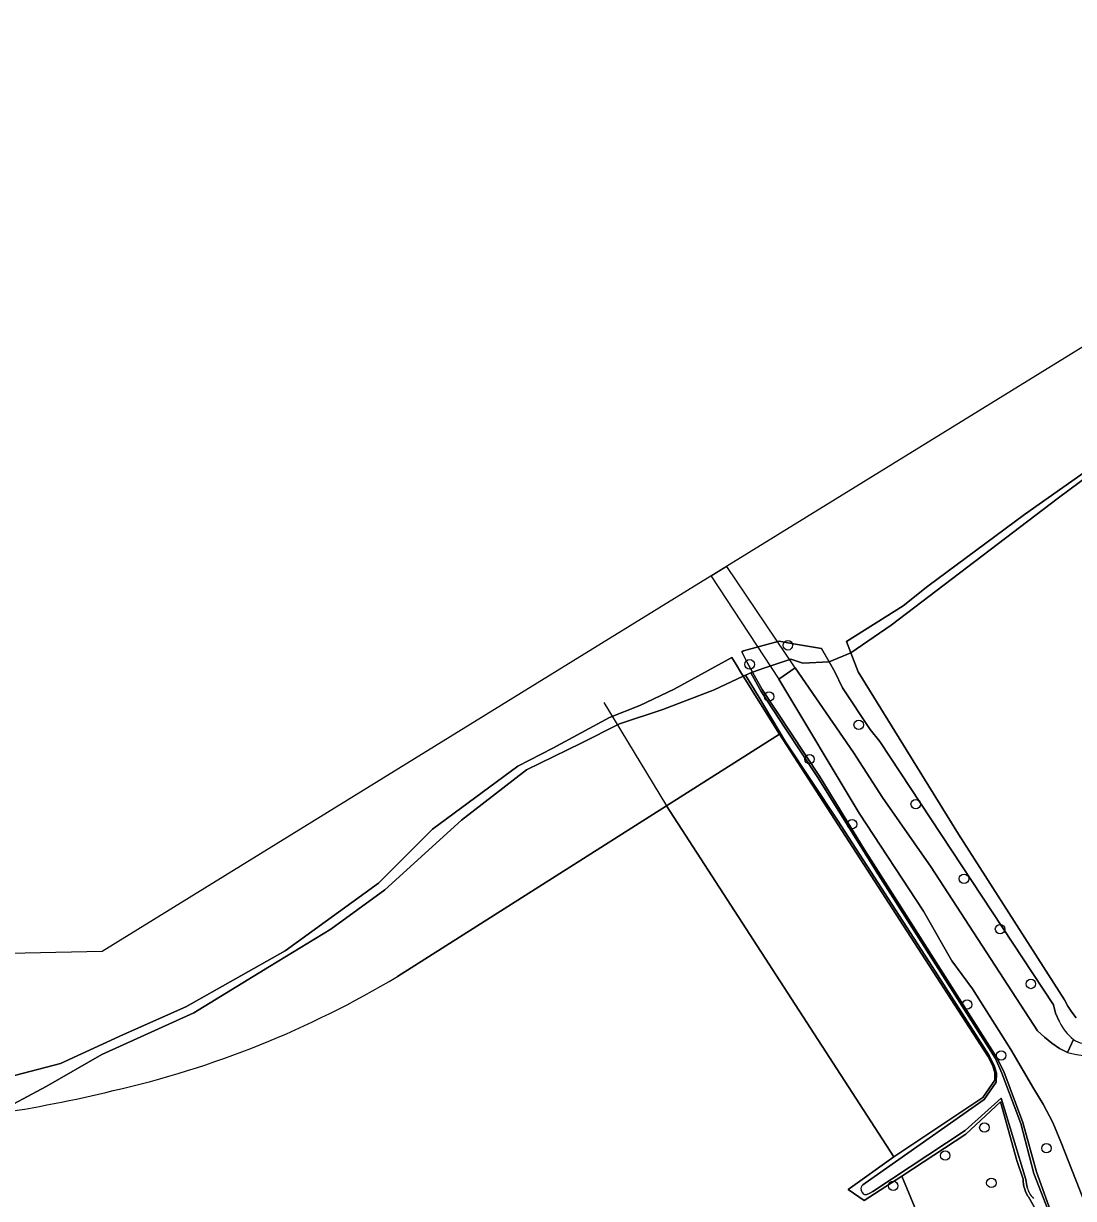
# Model space of a CAD drawing. Extents: x 162722 to 165104, y 384719 to 386284.
# Drawn here: x 163314.1 to 163422.8, y 385945.5 to 386067.1 of the extents above; entities that cross this region are included whole.
import ezdxf

# ---------------------------------------------------------------- set-up
doc = ezdxf.new("R2010")
doc.units = 0
for name, color, linetype in [('IMGEO_Boom', 7, 'Continuous'), ('IMGEO_Dek', 7, 'Continuous'), ('IMGEO_Erf', 7, 'Continuous'), ('IMGEO_Gemengd_bos', 7, 'Continuous'), ('IMGEO_Groenvoorziening', 7, 'Continuous'), ('IMGEO_Hek', 7, 'Continuous'), ('IMGEO_Oever', 7, 'Continuous'), ('IMGEO_Rivier', 7, 'Continuous'), ('IMGEO_Voetpad_halfverhard', 7, 'Continuous'), ('IMGEO_Voetpad_open', 7, 'Continuous'), ('IMGEO_Waterloop', 7, 'Continuous')]:
    doc.layers.add(name, color=color, linetype=linetype)

msp = doc.modelspace()

# ---------------------------------------------------------------- linework, layer by layer
at = {"layer": 'IMGEO_Boom'}
for centre in [(163393.24, 386002.74), (163389.28, 386000.77), (163391.29, 385997.44), (163400.57, 385994.51), (163395.48, 385990.95), (163406.47, 385986.3), (163399.88, 385984.22), (163411.47, 385978.58), (163415.2, 385973.37), (163418.39, 385967.69), (163411.79, 385965.56), (163415.32, 385960.29), (163413.58, 385952.82), (163409.53, 385949.93), (163420, 385950.69), (163404.14, 385946.79), (163414.3, 385947.1)]:
    msp.add_circle(centre, 0.489, dxfattribs=at)
at = {"layer": 'IMGEO_Dek'}
msp.add_lwpolyline([(163386.9, 386010.9), (163385.28, 386009.9), (163392.29, 385999.24), (163393.99, 386000.41)], close=True, dxfattribs=at)
at = {"layer": 'IMGEO_Erf'}
msp.add_lwpolyline([(163475.07, 385764.06), (163473.07, 385768.32), (163466.29, 385788.1), (163464.36, 385792.39), (163461.47, 385800.41), (163458.67, 385807.14), (163458.16, 385809.1), (163450.56, 385828.2), (163446.52, 385838.91), (163421.32, 385905.6), (163409.34, 385937.83), (163407.99, 385940.65), (163405.02, 385947.81), (163401.15, 385945.28), (163399.49, 385946.4), (163404.2, 385949.79), (163380.66, 385986.11), (163352.81, 385968.46)], dxfattribs=at)
for centre, radius, start, end in [((163301.16, 386054.59), 100.43, 282.7806, 300.9517), ((163290.99, 386089.72), 136.96, 278.4644, 283.6774)]:
    msp.add_arc(centre, radius, start, end, dxfattribs=at)
at = {"layer": 'IMGEO_Gemengd_bos'}
for points in [[(163432.6, 386026.44), (163421.24, 386018), (163403.94, 386004.83), (163399.75, 386001.96), (163400.52, 386000), (163410.91, 385983.21), (163421.89, 385966.05), (163422.23, 385965.39), (163422.62, 385964.77), (163423.07, 385964.18)], [(163422.81, 385961.94), (163422.17, 385960.59)]]:
    msp.add_lwpolyline(points, dxfattribs=at)
msp.add_lwpolyline([(163380.66, 385986.11), (163404.2, 385949.79), (163413.42, 385955.95), (163414.67, 385957.72), (163414.65, 385958.48), (163414.45, 385959.22), (163413.93, 385960.22), (163392.36, 385993.53)], close=True, dxfattribs=at)
for centre, radius, start, end in [((163424.59, 385969.58), 9.31, 254.9498, 302.6363), ((163424.08, 385963.67), 2.15, 233.629, 287.7549)]:
    msp.add_arc(centre, radius, start, end, dxfattribs=at)
at = {"layer": 'IMGEO_Groenvoorziening'}
for points in [[(163421.33, 385963.85), (163420.94, 385964.65), (163420.73, 385965.52), (163402.76, 385992.78), (163401.74, 385994.02), (163398.9, 385998.33), (163398.11, 386000), (163397.52, 386001.02), (163394.8, 386000.89), (163393.55, 386001.32), (163390.85, 386000.42), (163389.58, 385999.95), (163390.56, 385998.18), (163396.51, 385989.2), (163401.12, 385981.64), (163414.85, 385960.12), (163415.61, 385958.64), (163417.55, 385953.35), (163418.98, 385948.23), (163420.74, 385943.36)], [(163426.2, 385939.42), (163421.5, 385951.36), (163420.68, 385953.35), (163419.68, 385955.26), (163418.69, 385956.82), (163416.32, 385960.91), (163412.36, 385967.19), (163410.21, 385970.09), (163407.28, 385975.22), (163400.6, 385985.37), (163392.29, 385999.24), (163393.99, 386000.41), (163400.04, 385991.63), (163403.04, 385987), (163408.08, 385979.78), (163419.08, 385962.84), (163419.79, 385962.17), (163420.55, 385961.56), (163421.37, 385961.02), (163422.17, 385960.59), (163422.81, 385961.94)], [(163380.66, 385986.11), (163392.36, 385993.53), (163388.62, 385999.55), (163385.61, 385998.12), (163380.29, 385996.1), (163375.8, 385994.62), (163371.85, 385992.61), (163366.18, 385989.86), (163359.43, 385984.65), (163351.5, 385977.42), (163345.91, 385973.35), (163339.58, 385969.49), (163331.72, 385964.69), (163322.2, 385960.37), (163316.44, 385957.08), (163311.15, 385954.25)], [(163352.81, 385968.46), (163380.66, 385986.11)], [(163418.89, 385944.3), (163418.15, 385945.65), (163418.08, 385945.74), (163417.95, 385945.97), (163417.84, 385946.21), (163417.75, 385946.45), (163417.68, 385946.71), (163417.63, 385946.97), (163417.61, 385947.23), (163417.61, 385947.49), (163416.94, 385949.4), (163415.25, 385955.49), (163411.67, 385952.15), (163405.02, 385947.81), (163407.99, 385940.65)]]:
    msp.add_lwpolyline(points, dxfattribs=at)
for centre, radius, start, end in [((163301.16, 386054.59), 100.43, 282.7806, 300.9517), ((163425.71, 385965.7), 4.75, 202.9079, 232.368), ((163290.99, 386089.72), 136.96, 278.4644, 283.6774)]:
    msp.add_arc(centre, radius, start, end, dxfattribs=at)
at = {"layer": 'IMGEO_Hek'}
for points in [[(163374.19, 385996.81), (163375.24, 385995.07)], [(163375.24, 385995.07), (163380.66, 385986.11), (163404.2, 385949.79)], [(163405.02, 385947.81), (163407.99, 385940.65), (163409.34, 385937.83), (163421.32, 385905.6), (163446.52, 385838.91)]]:
    msp.add_lwpolyline(points, dxfattribs=at)
at = {"layer": 'IMGEO_Oever'}
for points in [[(163424.15, 386020.79), (163417.73, 386016.28), (163407.71, 386008.85), (163405.16, 386006.83), (163399.29, 386003.12), (163399.75, 386001.96), (163403.94, 386004.83), (163421.24, 386018), (163432.6, 386026.44)], [(163387.87, 386000.75), (163387.42, 386001.48), (163381.47, 385998.21), (163377.92, 385996.52), (163374.77, 385995.26), (163368.9, 385992.1), (163365.29, 385990.22), (163356.44, 385983.72), (163350.87, 385978.13), (163341.18, 385971.11), (163330.9, 385965.31), (163324.47, 385962.45), (163317.94, 385959.45), (163310.91, 385957.64)], [(163311.15, 385954.25), (163316.44, 385957.08), (163322.2, 385960.37), (163331.72, 385964.69), (163339.58, 385969.49), (163345.91, 385973.35), (163351.5, 385977.42), (163359.43, 385984.65), (163366.18, 385989.86), (163371.85, 385992.61), (163375.8, 385994.62), (163380.29, 385996.1), (163385.61, 385998.12), (163388.62, 385999.55), (163388.34, 386000), (163387.87, 386000.75)], [(163400.98, 385946.89), (163401.23, 385947.08), (163413.55, 385955.74), (163414.79, 385957.53), (163414.84, 385958.46), (163414.59, 385959.26), (163414.09, 385960.27), (163408.18, 385969.48), (163398.37, 385984.63), (163393, 385992.76), (163390.15, 385997.5), (163388.86, 385999.65), (163388.62, 385999.55), (163392.36, 385993.53), (163413.93, 385960.22), (163414.45, 385959.22), (163414.65, 385958.48), (163414.67, 385957.72), (163413.42, 385955.95), (163404.2, 385949.79), (163399.49, 385946.4), (163401.15, 385945.28), (163405.02, 385947.81), (163411.67, 385952.15), (163415.25, 385955.49), (163416.94, 385949.4), (163417.61, 385947.49), (163417.61, 385947.23), (163417.63, 385946.97), (163417.68, 385946.71), (163417.75, 385946.45), (163417.84, 385946.21), (163417.95, 385945.97), (163418.08, 385945.74), (163418.15, 385945.65), (163418.89, 385944.3)], [(163420.74, 385943.36), (163418.98, 385948.23), (163417.55, 385953.35), (163415.61, 385958.64), (163414.85, 385960.12), (163401.12, 385981.64), (163396.51, 385989.2), (163390.56, 385998.18), (163389.58, 385999.95), (163389.4, 385999.88), (163390.46, 385997.95), (163392.95, 385994.17), (163396.35, 385989.05), (163402.39, 385979.35), (163414.73, 385959.99), (163415.4, 385958.47), (163417.37, 385953.25), (163418.7, 385948.06), (163421.41, 385941.08)], [(163418.03, 385946.56), (163417.99, 385946.79), (163417.87, 385947.46), (163415.31, 385955.88), (163411.58, 385952.51), (163402.02, 385946.22), (163401.71, 385946.04), (163401.42, 385945.91)], [(163400.95, 385946.07), (163400.82, 385946.35)]]:
    msp.add_lwpolyline(points, dxfattribs=at)
msp.add_lwpolyline([(163388.46, 386002.06), (163388.99, 386001.03), (163389.58, 385999.95), (163390.85, 386000.42), (163393.55, 386001.32), (163394.8, 386000.89), (163397.52, 386001.02), (163396.7, 386002.42), (163393.61, 386002.94), (163392.32, 386003.16), (163388.65, 386002.16)], close=True, dxfattribs=at)
for centre, radius, start, end in [((163401.31, 385946.5), 0.508, 129.3661, 196.0361), ((163419.62, 385946.9), 1.62, 192.0074, 212.0472), ((163401.28, 385946.28), 0.399, 212.7193, 290.5553), ((163422.07, 385948.54), 4.58, 213.181, 221.9362)]:
    msp.add_arc(centre, radius, start, end, dxfattribs=at)
at = {"layer": 'IMGEO_Rivier'}
for points in [[(163691.71, 386250.06), (163549.65, 386268.32), (163510.98, 386265.3), (163459.74, 386219.58), (163458.74, 386197.47), (163492.48, 386160.5), (163492.58, 386135.48), (163481.34, 386107.02), (163428.25, 386036.39), (163370.98, 386001.09), (163322.26, 385971.06), (163161.02, 385967.55)], [(163310.91, 385957.64), (163317.94, 385959.45), (163324.47, 385962.45), (163330.9, 385965.31), (163341.18, 385971.11), (163350.87, 385978.13), (163356.44, 385983.72), (163365.29, 385990.22), (163368.9, 385992.1), (163374.77, 385995.26), (163377.92, 385996.52), (163381.47, 385998.21), (163387.42, 386001.48), (163387.87, 386000.75), (163388.34, 386000), (163388.62, 385999.55), (163388.86, 385999.65), (163389.4, 385999.88), (163389.58, 385999.95), (163388.99, 386001.03), (163388.46, 386002.06), (163388.65, 386002.16), (163392.32, 386003.16), (163393.61, 386002.94), (163396.7, 386002.42), (163397.52, 386001.02), (163399.75, 386001.96), (163399.29, 386003.12), (163405.16, 386006.83), (163407.71, 386008.85), (163417.73, 386016.28), (163424.15, 386020.79)]]:
    msp.add_lwpolyline(points, dxfattribs=at)
at = {"layer": 'IMGEO_Voetpad_halfverhard'}
msp.add_lwpolyline([(163422.17, 385960.59), (163421.37, 385961.02), (163420.55, 385961.56), (163419.79, 385962.17), (163419.08, 385962.84), (163408.08, 385979.78), (163403.04, 385987), (163400.04, 385991.63), (163393.99, 386000.41), (163392.29, 385999.24), (163400.6, 385985.37), (163407.28, 385975.22), (163410.21, 385970.09), (163412.36, 385967.19), (163416.32, 385960.91), (163418.69, 385956.82), (163419.68, 385955.26), (163420.68, 385953.35), (163421.5, 385951.36), (163426.2, 385939.42)], dxfattribs=at)
msp.add_arc((163424.59, 385969.58), 9.31, 254.9498, 302.6363, dxfattribs=at)
at = {"layer": 'IMGEO_Voetpad_open'}
msp.add_lwpolyline([(163386.9, 386010.9), (163385.28, 386009.9), (163392.29, 385999.24), (163393.99, 386000.41)], close=True, dxfattribs=at)
at = {"layer": 'IMGEO_Waterloop'}
for points in [[(163399.75, 386001.96), (163397.52, 386001.02), (163398.11, 386000), (163398.9, 385998.33), (163401.74, 385994.02), (163402.76, 385992.78), (163420.73, 385965.52), (163420.94, 385964.65), (163421.33, 385963.85)], [(163423.07, 385964.18), (163422.62, 385964.77), (163422.23, 385965.39), (163421.89, 385966.05), (163410.91, 385983.21), (163400.52, 386000), (163399.75, 386001.96)], [(163389.4, 385999.88), (163388.86, 385999.65), (163390.15, 385997.5), (163393, 385992.76), (163398.37, 385984.63), (163408.18, 385969.48), (163414.09, 385960.27), (163414.59, 385959.26), (163414.84, 385958.46), (163414.79, 385957.53), (163413.55, 385955.74), (163401.23, 385947.08), (163400.98, 385946.89)], [(163421.41, 385941.08), (163418.7, 385948.06), (163417.37, 385953.25), (163415.4, 385958.47), (163414.73, 385959.99), (163402.39, 385979.35), (163396.35, 385989.05), (163392.95, 385994.17), (163390.46, 385997.95), (163389.4, 385999.88)], [(163401.42, 385945.91), (163401.71, 385946.04), (163402.02, 385946.22), (163411.58, 385952.51), (163415.31, 385955.88), (163417.87, 385947.46), (163417.99, 385946.79), (163418.03, 385946.56)], [(163400.82, 385946.35), (163400.95, 385946.07)]]:
    msp.add_lwpolyline(points, dxfattribs=at)
for centre, radius, start, end in [((163425.71, 385965.7), 4.75, 202.9079, 232.368), ((163424.08, 385963.67), 2.15, 233.629, 287.7549), ((163401.31, 385946.5), 0.508, 129.3661, 196.0361), ((163419.62, 385946.9), 1.62, 192.0074, 212.0472), ((163401.28, 385946.28), 0.399, 212.7193, 290.5553), ((163422.07, 385948.54), 4.58, 213.181, 221.9362)]:
    msp.add_arc(centre, radius, start, end, dxfattribs=at)

doc.saveas('drawing.dxf')
